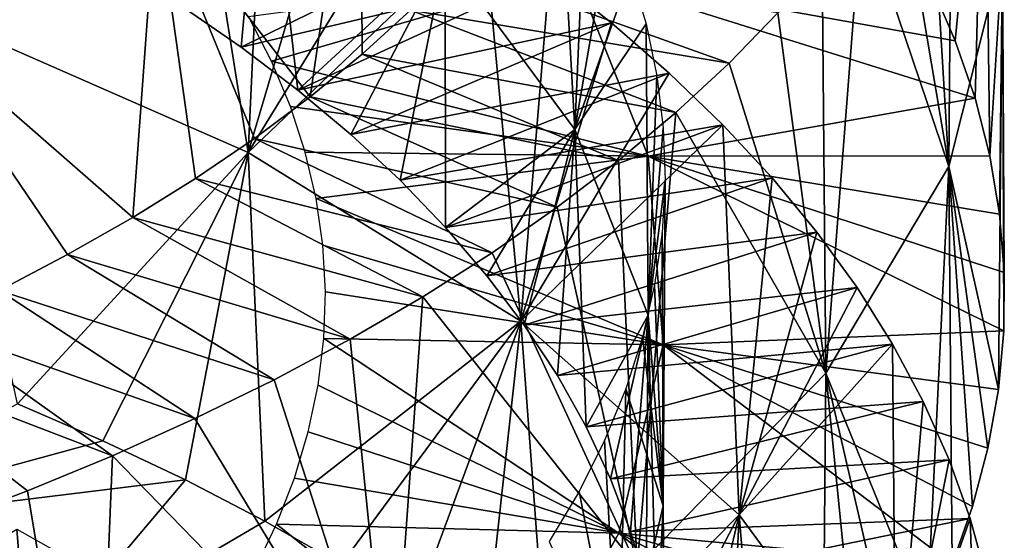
# Model space of a CAD drawing. Header units: millimetres. Extents: x -161 to 161, y -94 to 1149.
# Tile 807 of 1056: x 48.02 to 51.5, y 409.78 to 411.62. Entities that reach past the tile are written whole.
import ezdxf

# ---------------------------------------------------------------- set-up
doc = ezdxf.new("R2010")
doc.units = ezdxf.units.MM
doc.header["$LTSCALE"] = 81.481481
for name, color, linetype in [('68', 7, 'CONTINUOUS'), ('69', 7, 'CONTINUOUS'), ('70', 7, 'CONTINUOUS'), ('81', 7, 'CONTINUOUS')]:
    doc.layers.add(name, color=color, linetype=linetype)

msp = doc.modelspace()

# ---------------------------------------------------------------- linework, layer by layer
at = {"layer": '68', "color": 7, "linetype": 'CONTINUOUS', "true_color": 0xaaaaaa}
for points in [[(48.8286, 411.6263, -11.3053), (49.9809, 411.7825, -11.6079), (48.9093, 411.4688, -11.1109), (48.8286, 411.6263, -11.3053)], [(49.9809, 411.7825, -11.6079), (50.2407, 411.1338, -10.7421), (48.9093, 411.4688, -11.1109), (49.9809, 411.7825, -11.6079)], [(51.3253, 411.5411, -11.3473), (51.395, 411.3386, -11.0629), (49.9809, 411.7825, -11.6079), (51.3253, 411.5411, -11.3473)], [(49.9809, 411.7825, -11.6079), (51.395, 411.3386, -11.0629), (50.2407, 411.1338, -10.7421), (49.9809, 411.7825, -11.6079)], [(51.2382, 411.7415, -11.6286), (51.3253, 411.5411, -11.3473), (49.9809, 411.7825, -11.6079), (51.2382, 411.7415, -11.6286)], [(48.9093, 411.4688, -11.1109), (50.2407, 411.1338, -10.7421), (48.976, 411.3089, -10.9129), (48.9093, 411.4688, -11.1109)], [(48.976, 411.3089, -10.9129), (50.2407, 411.1338, -10.7421), (49.0286, 411.1471, -10.7121), (48.976, 411.3089, -10.9129)], [(51.395, 411.3386, -11.0629), (51.4472, 411.1345, -10.7763), (50.2407, 411.1338, -10.7421), (51.395, 411.3386, -11.0629)], [(49.0286, 411.1471, -10.7121), (50.2407, 411.1338, -10.7421), (49.0669, 410.984, -10.5093), (49.0286, 411.1471, -10.7121)], [(51.4472, 411.1345, -10.7763), (51.4817, 410.9292, -10.4881), (50.2407, 411.1338, -10.7421), (51.4472, 411.1345, -10.7763)], [(50.2407, 411.1338, -10.7421), (50.2934, 410.4672, -9.8525), (49.0669, 410.984, -10.5093), (50.2407, 411.1338, -10.7421)], [(51.4983, 410.723, -10.1991), (51.4971, 410.5163, -9.9099), (50.2407, 411.1338, -10.7421), (51.4983, 410.723, -10.1991)], [(50.2407, 411.1338, -10.7421), (51.4971, 410.5163, -9.9099), (50.2934, 410.4672, -9.8525), (50.2407, 411.1338, -10.7421)], [(51.4817, 410.9292, -10.4881), (51.4983, 410.723, -10.1991), (50.2407, 411.1338, -10.7421), (51.4817, 410.9292, -10.4881)], [(49.0669, 410.984, -10.5093), (50.2934, 410.4672, -9.8525), (49.0907, 410.8198, -10.3053), (49.0669, 410.984, -10.5093)], [(49.0907, 410.8198, -10.3053), (50.2934, 410.4672, -9.8525), (49.0999, 410.655, -10.1007), (49.0907, 410.8198, -10.3053)], [(49.0999, 410.655, -10.1007), (50.2934, 410.4672, -9.8525), (49.0943, 410.4899, -9.8961), (49.0999, 410.655, -10.1007)], [(51.4971, 410.5163, -9.9099), (51.4778, 410.3094, -9.6213), (50.2934, 410.4672, -9.8525), (51.4971, 410.5163, -9.9099)], [(49.0943, 410.4899, -9.8961), (50.1362, 409.8019, -8.9739), (49.0742, 410.3248, -9.6923), (49.0943, 410.4899, -9.8961)], [(50.2934, 410.4672, -9.8525), (50.1362, 409.8019, -8.9739), (49.0943, 410.4899, -9.8961), (50.2934, 410.4672, -9.8525)], [(50.2934, 410.4672, -9.8525), (51.3139, 409.6928, -8.7667), (50.1362, 409.8019, -8.9739), (50.2934, 410.4672, -9.8525)], [(51.386, 409.8972, -9.0488), (51.3139, 409.6928, -8.7667), (50.2934, 410.4672, -9.8525), (51.386, 409.8972, -9.0488)], [(51.4407, 410.1029, -9.334), (51.386, 409.8972, -9.0488), (50.2934, 410.4672, -9.8525), (51.4407, 410.1029, -9.334)], [(51.4778, 410.3094, -9.6213), (51.4407, 410.1029, -9.334), (50.2934, 410.4672, -9.8525), (51.4778, 410.3094, -9.6213)], [(49.0742, 410.3248, -9.6923), (50.1362, 409.8019, -8.9739), (49.0395, 410.1603, -9.49), (49.0742, 410.3248, -9.6923)], [(48.0119, 410.2587, -17.3262), (48.3134, 410.1288, -17.1889), (47.1576, 409.8126, -16.544), (48.0119, 410.2587, -17.3262)], [(49.0395, 410.1603, -9.49), (50.1362, 409.8019, -8.9739), (48.9905, 409.9966, -9.2899), (49.0395, 410.1603, -9.49)], [(48.3134, 410.1288, -17.1889), (48.605, 409.9909, -17.0392), (47.1576, 409.8126, -16.544), (48.3134, 410.1288, -17.1889)], [(47.1576, 409.8126, -16.544), (48.605, 409.9909, -17.0392), (48.0852, 409.3754, -16.1144), (47.1576, 409.8126, -16.544)], [(48.605, 409.9909, -17.0392), (48.8861, 409.8452, -16.8776), (48.0852, 409.3754, -16.1144), (48.605, 409.9909, -17.0392)], [(48.9905, 409.9966, -9.2899), (50.1362, 409.8019, -8.9739), (48.9273, 409.8343, -9.0926), (48.9905, 409.9966, -9.2899)], [(47.1576, 409.8126, -16.544), (48.0852, 409.3754, -16.1144), (46.795, 409.1631, -15.5717), (47.1576, 409.8126, -16.544)], [(48.8861, 409.8452, -16.8776), (49.156, 409.692, -16.7043), (48.0852, 409.3754, -16.1144), (48.8861, 409.8452, -16.8776)], [(48.9273, 409.8343, -9.0926), (49.7758, 409.1574, -8.1406), (48.85, 409.6736, -8.8989), (48.9273, 409.8343, -9.0926)], [(50.1362, 409.8019, -8.9739), (49.7758, 409.1574, -8.1406), (48.9273, 409.8343, -9.0926), (50.1362, 409.8019, -8.9739)], [(50.1362, 409.8019, -8.9739), (50.9946, 409.0915, -7.9458), (49.7758, 409.1574, -8.1406), (50.1362, 409.8019, -8.9739)], [(51.118, 409.2895, -8.2144), (50.9946, 409.0915, -7.9458), (50.1362, 409.8019, -8.9739), (51.118, 409.2895, -8.2144)], [(51.2245, 409.49, -8.4882), (51.118, 409.2895, -8.2144), (50.1362, 409.8019, -8.9739), (51.2245, 409.49, -8.4882)], [(51.3139, 409.6928, -8.7667), (51.2245, 409.49, -8.4882), (50.1362, 409.8019, -8.9739), (51.3139, 409.6928, -8.7667)]]:
    msp.add_3dface(points, dxfattribs=at)
at = {"layer": '69', "color": 7, "linetype": 'CONTINUOUS', "true_color": 0xaaaaaa}
for points in [[(48.5898, 411.6641, -14.2175), (48.8018, 411.5184, -14.0447), (49.6595, 411.9423, -14.7704), (48.5898, 411.6641, -14.2175)], [(49.6595, 411.9423, -14.7704), (48.8018, 411.5184, -14.0447), (49.8917, 411.7763, -14.5582), (49.6595, 411.9423, -14.7704)], [(49.5585, 411.8083, -6.2348), (49.401, 411.6492, -6.0197), (50.5258, 411.4619, -5.5983), (49.5585, 411.8083, -6.2348)], [(50.6981, 411.6396, -5.8541), (49.5585, 411.8083, -6.2348), (50.5258, 411.4619, -5.5983), (50.6981, 411.6396, -5.8541)], [(48.8018, 411.5184, -14.0447), (49.0019, 411.3669, -13.8624), (49.8917, 411.7763, -14.5582), (48.8018, 411.5184, -14.0447)], [(49.8917, 411.7763, -14.5582), (49.0019, 411.3669, -13.8624), (50.1101, 411.6044, -14.3363), (49.8917, 411.7763, -14.5582)], [(49.401, 411.6492, -6.0197), (49.23, 411.4939, -5.8127), (50.3383, 411.2879, -5.3506), (49.401, 411.6492, -6.0197)], [(50.5258, 411.4619, -5.5983), (49.401, 411.6492, -6.0197), (50.3383, 411.2879, -5.3506), (50.5258, 411.4619, -5.5983)], [(49.0019, 411.3669, -13.8624), (49.1893, 411.2101, -13.6713), (50.1101, 411.6044, -14.3363), (49.0019, 411.3669, -13.8624)], [(50.1101, 411.6044, -14.3363), (49.1893, 411.2101, -13.6713), (50.3143, 411.427, -14.1054), (50.1101, 411.6044, -14.3363)], [(49.23, 411.4939, -5.8127), (49.046, 411.3428, -5.6142), (50.1358, 411.1181, -5.1118), (49.23, 411.4939, -5.8127)], [(50.3383, 411.2879, -5.3506), (49.23, 411.4939, -5.8127), (50.1358, 411.1181, -5.1118), (50.3383, 411.2879, -5.3506)], [(49.1893, 411.2101, -13.6713), (49.3636, 411.0483, -13.4721), (50.3143, 411.427, -14.1054), (49.1893, 411.2101, -13.6713)], [(50.3143, 411.427, -14.1054), (49.3636, 411.0483, -13.4721), (50.5037, 411.2444, -13.8662), (50.3143, 411.427, -14.1054)], [(49.046, 411.3428, -5.6142), (48.8494, 411.1961, -5.4249), (49.919, 410.9529, -4.8824), (49.046, 411.3428, -5.6142)], [(50.1358, 411.1181, -5.1118), (49.046, 411.3428, -5.6142), (49.919, 410.9529, -4.8824), (50.1358, 411.1181, -5.1118)], [(49.3636, 411.0483, -13.4721), (49.5242, 410.882, -13.2655), (50.5037, 411.2444, -13.8662), (49.3636, 411.0483, -13.4721)], [(50.5037, 411.2444, -13.8662), (49.5242, 410.882, -13.2655), (50.6778, 411.0571, -13.6194), (50.5037, 411.2444, -13.8662)], [(48.8494, 411.1961, -5.4249), (48.6405, 411.0542, -5.2453), (49.6884, 410.7925, -4.6632), (48.8494, 411.1961, -5.4249)], [(49.919, 410.9529, -4.8824), (48.8494, 411.1961, -5.4249), (49.6884, 410.7925, -4.6632), (49.919, 410.9529, -4.8824)], [(48.6405, 411.0542, -5.2453), (48.42, 410.9173, -5.0761), (49.4443, 410.6374, -4.4548), (48.6405, 411.0542, -5.2453)], [(49.6884, 410.7925, -4.6632), (48.6405, 411.0542, -5.2453), (49.4443, 410.6374, -4.4548), (49.6884, 410.7925, -4.6632)], [(49.5242, 410.882, -13.2655), (49.6707, 410.7115, -13.0523), (50.6778, 411.0571, -13.6194), (49.5242, 410.882, -13.2655)], [(50.6778, 411.0571, -13.6194), (49.6707, 410.7115, -13.0523), (50.8361, 410.8654, -13.3654), (50.6778, 411.0571, -13.6194)], [(48.42, 410.9173, -5.0761), (48.1886, 410.7858, -4.9177), (49.1874, 410.4879, -4.2578), (48.42, 410.9173, -5.0761)], [(49.4443, 410.6374, -4.4548), (48.42, 410.9173, -5.0761), (49.1874, 410.4879, -4.2578), (49.4443, 410.6374, -4.4548)], [(49.6707, 410.7115, -13.0523), (49.8025, 410.5372, -12.833), (50.8361, 410.8654, -13.3654), (49.6707, 410.7115, -13.0523)], [(50.8361, 410.8654, -13.3654), (49.8025, 410.5372, -12.833), (50.9782, 410.6696, -13.1051), (50.8361, 410.8654, -13.3654)], [(48.1886, 410.7858, -4.9177), (47.9469, 410.6598, -4.7705), (48.9185, 410.3443, -4.0729), (48.1886, 410.7858, -4.9177)], [(49.1874, 410.4879, -4.2578), (48.1886, 410.7858, -4.9177), (48.9185, 410.3443, -4.0729), (49.1874, 410.4879, -4.2578)], [(47.9469, 410.6598, -4.7705), (47.6953, 410.5395, -4.6349), (48.6383, 410.2068, -3.9003), (47.9469, 410.6598, -4.7705)], [(48.9185, 410.3443, -4.0729), (47.9469, 410.6598, -4.7705), (48.6383, 410.2068, -3.9003), (48.9185, 410.3443, -4.0729)], [(49.8025, 410.5372, -12.833), (49.9194, 410.3593, -12.6082), (50.9782, 410.6696, -13.1051), (49.8025, 410.5372, -12.833)], [(50.9782, 410.6696, -13.1051), (49.9194, 410.3593, -12.6082), (51.1037, 410.4701, -12.8391), (50.9782, 410.6696, -13.1051)], [(47.6953, 410.5395, -4.6349), (47.4345, 410.4251, -4.5111), (48.3475, 410.0758, -3.7407), (47.6953, 410.5395, -4.6349)], [(48.6383, 410.2068, -3.9003), (47.6953, 410.5395, -4.6349), (48.3475, 410.0758, -3.7407), (48.6383, 410.2068, -3.9003)], [(49.9194, 410.3593, -12.6082), (50.021, 410.1782, -12.3784), (51.1037, 410.4701, -12.8391), (49.9194, 410.3593, -12.6082)], [(51.1037, 410.4701, -12.8391), (50.021, 410.1782, -12.3784), (51.2122, 410.2673, -12.5682), (51.1037, 410.4701, -12.8391)], [(48.3475, 410.0758, -3.7407), (47.4345, 410.4251, -4.5111), (48.047, 409.9514, -3.5944), (48.3475, 410.0758, -3.7407)], [(48.047, 409.9514, -3.5944), (47.4345, 410.4251, -4.5111), (47.7374, 409.8339, -3.4618), (48.047, 409.9514, -3.5944)], [(50.021, 410.1782, -12.3784), (50.1072, 409.9943, -12.1443), (51.2122, 410.2673, -12.5682), (50.021, 410.1782, -12.3784)], [(51.2122, 410.2673, -12.5682), (50.1072, 409.9943, -12.1443), (51.3037, 410.0618, -12.2931), (51.2122, 410.2673, -12.5682)], [(50.1072, 409.9943, -12.1443), (50.1777, 409.8079, -11.9067), (51.3037, 410.0618, -12.2931), (50.1072, 409.9943, -12.1443)], [(51.3037, 410.0618, -12.2931), (50.1777, 409.8079, -11.9067), (51.378, 409.8537, -12.0145), (51.3037, 410.0618, -12.2931)], [(50.1777, 409.8079, -11.9067), (50.2325, 409.6195, -11.6664), (51.378, 409.8537, -12.0145), (50.1777, 409.8079, -11.9067)], [(51.378, 409.8537, -12.0145), (50.2325, 409.6195, -11.6664), (51.4349, 409.6436, -11.7329), (51.378, 409.8537, -12.0145)]]:
    msp.add_3dface(points, dxfattribs=at)
at = {"layer": '70', "color": 7, "linetype": 'CONTINUOUS', "true_color": 0xaaaaaa}
for points in [[(51.3253, 411.5411, -11.3473), (51.2382, 411.7415, -11.6286), (51.4284, 412.6063, -10.1396), (51.3253, 411.5411, -11.3473)], [(51.395, 411.3386, -11.0629), (51.3253, 411.5411, -11.3473), (51.4284, 412.6063, -10.1396), (51.395, 411.3386, -11.0629)], [(51.4472, 411.1345, -10.7763), (51.395, 411.3386, -11.0629), (51.4284, 412.6063, -10.1396), (51.4472, 411.1345, -10.7763)], [(51.4472, 411.1345, -10.7763), (51.4284, 412.6063, -10.1396), (51.492, 411.8511, -9.0355), (51.4472, 411.1345, -10.7763)], [(51.3139, 412.5732, -7.2318), (51.2245, 412.3817, -6.9455), (51.3023, 411.0972, -7.9445), (51.3139, 412.5732, -7.2318)], [(51.492, 411.8511, -9.0355), (51.3139, 412.5732, -7.2318), (51.3023, 411.0972, -7.9445), (51.492, 411.8511, -9.0355)], [(47.7074, 411.6369, -16.6784), (48.605, 412.5403, -15.5096), (48.8269, 411.1466, -16.1333), (47.7074, 411.6369, -16.6784)], [(48.605, 412.5403, -15.5096), (48.8861, 412.4012, -15.3423), (48.8269, 411.1466, -16.1333), (48.605, 412.5403, -15.5096)], [(48.8861, 412.4012, -15.3423), (49.156, 412.255, -15.163), (48.8269, 411.1466, -16.1333), (48.8861, 412.4012, -15.3423)], [(51.2245, 412.3817, -6.9455), (51.118, 412.1923, -6.6638), (51.3023, 411.0972, -7.9445), (51.2245, 412.3817, -6.9455)], [(49.156, 412.255, -15.163), (49.414, 412.102, -14.9722), (48.8269, 411.1466, -16.1333), (49.156, 412.255, -15.163)], [(51.118, 412.1923, -6.6638), (50.9946, 412.0052, -6.3876), (51.3023, 411.0972, -7.9445), (51.118, 412.1923, -6.6638)], [(49.414, 412.102, -14.9722), (49.6595, 411.9423, -14.7704), (48.8269, 411.1466, -16.1333), (49.414, 412.102, -14.9722)], [(50.9946, 412.0052, -6.3876), (50.8545, 411.8209, -6.1174), (50.8674, 410.3672, -6.9087), (50.9946, 412.0052, -6.3876)], [(51.3023, 411.0972, -7.9445), (50.9946, 412.0052, -6.3876), (50.8674, 410.3672, -6.9087), (51.3023, 411.0972, -7.9445)], [(48.8269, 411.1466, -16.1333), (49.6595, 411.9423, -14.7704), (49.7901, 410.5515, -15.4199), (48.8269, 411.1466, -16.1333)], [(49.6595, 411.9423, -14.7704), (49.8917, 411.7763, -14.5582), (49.7901, 410.5515, -15.4199), (49.6595, 411.9423, -14.7704)], [(51.4778, 410.3094, -9.6213), (51.492, 411.8511, -9.0355), (51.3023, 411.0972, -7.9445), (51.4778, 410.3094, -9.6213)], [(51.4817, 410.9292, -10.4881), (51.4472, 411.1345, -10.7763), (51.492, 411.8511, -9.0355), (51.4817, 410.9292, -10.4881)], [(51.4778, 410.3094, -9.6213), (51.4971, 410.5163, -9.9099), (51.492, 411.8511, -9.0355), (51.4778, 410.3094, -9.6213)], [(51.4983, 410.723, -10.1991), (51.4817, 410.9292, -10.4881), (51.492, 411.8511, -9.0355), (51.4983, 410.723, -10.1991)], [(51.4971, 410.5163, -9.9099), (51.4983, 410.723, -10.1991), (51.492, 411.8511, -9.0355), (51.4971, 410.5163, -9.9099)], [(50.8545, 411.8209, -6.1174), (50.6981, 411.6396, -5.8541), (50.8674, 410.3672, -6.9087), (50.8545, 411.8209, -6.1174)], [(49.8917, 411.7763, -14.5582), (50.1101, 411.6044, -14.3363), (49.7901, 410.5515, -15.4199), (49.8917, 411.7763, -14.5582)], [(48.0119, 410.2587, -17.3262), (47.7074, 411.6369, -16.6784), (48.8269, 411.1466, -16.1333), (48.0119, 410.2587, -17.3262)], [(50.6981, 411.6396, -5.8541), (50.5258, 411.4619, -5.5983), (50.8674, 410.3672, -6.9087), (50.6981, 411.6396, -5.8541)], [(50.1101, 411.6044, -14.3363), (50.3143, 411.427, -14.1054), (49.7901, 410.5515, -15.4199), (50.1101, 411.6044, -14.3363)], [(50.5258, 411.4619, -5.5983), (50.3383, 411.2879, -5.3506), (50.8674, 410.3672, -6.9087), (50.5258, 411.4619, -5.5983)], [(50.3143, 411.427, -14.1054), (50.5037, 411.2444, -13.8662), (49.7901, 410.5515, -15.4199), (50.3143, 411.427, -14.1054)], [(50.3383, 411.2879, -5.3506), (50.1358, 411.1181, -5.1118), (50.2017, 409.6831, -5.9681), (50.3383, 411.2879, -5.3506)], [(50.8674, 410.3672, -6.9087), (50.3383, 411.2879, -5.3506), (50.2017, 409.6831, -5.9681), (50.8674, 410.3672, -6.9087)], [(49.7901, 410.5515, -15.4199), (50.5037, 411.2444, -13.8662), (50.5619, 409.8676, -14.5664), (49.7901, 410.5515, -15.4199)], [(50.5037, 411.2444, -13.8662), (50.6778, 411.0571, -13.6194), (50.5619, 409.8676, -14.5664), (50.5037, 411.2444, -13.8662)], [(48.3134, 410.1288, -17.1889), (48.0119, 410.2587, -17.3262), (48.8269, 411.1466, -16.1333), (48.3134, 410.1288, -17.1889)], [(48.605, 409.9909, -17.0392), (48.3134, 410.1288, -17.1889), (48.8269, 411.1466, -16.1333), (48.605, 409.9909, -17.0392)], [(48.8861, 409.8452, -16.8776), (48.605, 409.9909, -17.0392), (48.8269, 411.1466, -16.1333), (48.8861, 409.8452, -16.8776)], [(48.8861, 409.8452, -16.8776), (48.8269, 411.1466, -16.1333), (49.7901, 410.5515, -15.4199), (48.8861, 409.8452, -16.8776)], [(50.1358, 411.1181, -5.1118), (49.919, 410.9529, -4.8824), (50.2017, 409.6831, -5.9681), (50.1358, 411.1181, -5.1118)], [(51.2245, 409.49, -8.4882), (51.3023, 411.0972, -7.9445), (50.8674, 410.3672, -6.9087), (51.2245, 409.49, -8.4882)], [(51.2245, 409.49, -8.4882), (51.3139, 409.6928, -8.7667), (51.3023, 411.0972, -7.9445), (51.2245, 409.49, -8.4882)], [(51.3139, 409.6928, -8.7667), (51.386, 409.8972, -9.0488), (51.3023, 411.0972, -7.9445), (51.3139, 409.6928, -8.7667)], [(51.386, 409.8972, -9.0488), (51.4407, 410.1029, -9.334), (51.3023, 411.0972, -7.9445), (51.386, 409.8972, -9.0488)], [(51.4407, 410.1029, -9.334), (51.4778, 410.3094, -9.6213), (51.3023, 411.0972, -7.9445), (51.4407, 410.1029, -9.334)], [(50.6778, 411.0571, -13.6194), (50.8361, 410.8654, -13.3654), (50.5619, 409.8676, -14.5664), (50.6778, 411.0571, -13.6194)], [(49.919, 410.9529, -4.8824), (49.6884, 410.7925, -4.6632), (50.2017, 409.6831, -5.9681), (49.919, 410.9529, -4.8824)], [(50.8361, 410.8654, -13.3654), (50.9782, 410.6696, -13.1051), (50.5619, 409.8676, -14.5664), (50.8361, 410.8654, -13.3654)], [(49.6884, 410.7925, -4.6632), (49.4443, 410.6374, -4.4548), (50.2017, 409.6831, -5.9681), (49.6884, 410.7925, -4.6632)], [(50.9782, 410.6696, -13.1051), (51.1037, 410.4701, -12.8391), (50.5619, 409.8676, -14.5664), (50.9782, 410.6696, -13.1051)], [(49.4443, 410.6374, -4.4548), (49.1874, 410.4879, -4.2578), (49.3305, 409.0648, -5.1586), (49.4443, 410.6374, -4.4548)], [(50.2017, 409.6831, -5.9681), (49.4443, 410.6374, -4.4548), (49.3305, 409.0648, -5.1586), (50.2017, 409.6831, -5.9681)], [(49.156, 409.692, -16.7043), (48.8861, 409.8452, -16.8776), (49.7901, 410.5515, -15.4199), (49.156, 409.692, -16.7043)], [(49.414, 409.5315, -16.5198), (49.156, 409.692, -16.7043), (49.7901, 410.5515, -15.4199), (49.414, 409.5315, -16.5198)], [(49.6595, 409.3638, -16.3245), (49.414, 409.5315, -16.5198), (49.7901, 410.5515, -15.4199), (49.6595, 409.3638, -16.3245)], [(49.8917, 409.1895, -16.1191), (49.6595, 409.3638, -16.3245), (49.7901, 410.5515, -15.4199), (49.8917, 409.1895, -16.1191)], [(49.8917, 409.1895, -16.1191), (49.7901, 410.5515, -15.4199), (50.5619, 409.8676, -14.5664), (49.8917, 409.1895, -16.1191)], [(49.1874, 410.4879, -4.2578), (48.9185, 410.3443, -4.0729), (49.3305, 409.0648, -5.1586), (49.1874, 410.4879, -4.2578)], [(50.5619, 409.8676, -14.5664), (51.1037, 410.4701, -12.8391), (51.1149, 409.1148, -13.6076), (50.5619, 409.8676, -14.5664)], [(51.1037, 410.4701, -12.8391), (51.2122, 410.2673, -12.5682), (51.1149, 409.1148, -13.6076), (51.1037, 410.4701, -12.8391)], [(48.9185, 410.3443, -4.0729), (48.6383, 410.2068, -3.9003), (49.3305, 409.0648, -5.1586), (48.9185, 410.3443, -4.0729)], [(50.8545, 408.8965, -7.6833), (50.8674, 410.3672, -6.9087), (50.2017, 409.6831, -5.9681), (50.8545, 408.8965, -7.6833)], [(50.8545, 408.8965, -7.6833), (50.9946, 409.0915, -7.9458), (50.8674, 410.3672, -6.9087), (50.8545, 408.8965, -7.6833)], [(50.9946, 409.0915, -7.9458), (51.118, 409.2895, -8.2144), (50.8674, 410.3672, -6.9087), (50.9946, 409.0915, -7.9458)], [(51.118, 409.2895, -8.2144), (51.2245, 409.49, -8.4882), (50.8674, 410.3672, -6.9087), (51.118, 409.2895, -8.2144)], [(51.2122, 410.2673, -12.5682), (51.3037, 410.0618, -12.2931), (51.1149, 409.1148, -13.6076), (51.2122, 410.2673, -12.5682)], [(48.6383, 410.2068, -3.9003), (48.3475, 410.0758, -3.7407), (49.3305, 409.0648, -5.1586), (48.6383, 410.2068, -3.9003)], [(48.3475, 410.0758, -3.7407), (48.047, 409.9514, -3.5944), (48.2842, 408.5309, -4.5126), (48.3475, 410.0758, -3.7407)], [(49.3305, 409.0648, -5.1586), (48.3475, 410.0758, -3.7407), (48.2842, 408.5309, -4.5126), (49.3305, 409.0648, -5.1586)], [(51.3037, 410.0618, -12.2931), (51.378, 409.8537, -12.0145), (51.1149, 409.1148, -13.6076), (51.3037, 410.0618, -12.2931)], [(48.047, 409.9514, -3.5944), (47.7374, 409.8339, -3.4618), (48.2842, 408.5309, -4.5126), (48.047, 409.9514, -3.5944)], [(50.1101, 409.0088, -15.9043), (49.8917, 409.1895, -16.1191), (50.5619, 409.8676, -14.5664), (50.1101, 409.0088, -15.9043)], [(50.3143, 408.8224, -15.6807), (50.1101, 409.0088, -15.9043), (50.5619, 409.8676, -14.5664), (50.3143, 408.8224, -15.6807)], [(50.5037, 408.6304, -15.449), (50.3143, 408.8224, -15.6807), (50.5619, 409.8676, -14.5664), (50.5037, 408.6304, -15.449)], [(50.6778, 408.4334, -15.2098), (50.5037, 408.6304, -15.449), (50.5619, 409.8676, -14.5664), (50.6778, 408.4334, -15.2098)], [(50.6778, 408.4334, -15.2098), (50.5619, 409.8676, -14.5664), (51.1149, 409.1148, -13.6076), (50.6778, 408.4334, -15.2098)], [(51.1149, 409.1148, -13.6076), (51.378, 409.8537, -12.0145), (51.4284, 408.3149, -12.5804), (51.1149, 409.1148, -13.6076)], [(51.378, 409.8537, -12.0145), (51.4349, 409.6436, -11.7329), (51.4284, 408.3149, -12.5804), (51.378, 409.8537, -12.0145)], [(47.7374, 409.8339, -3.4618), (47.4194, 409.7236, -3.3433), (48.2842, 408.5309, -4.5126), (47.7374, 409.8339, -3.4618)]]:
    msp.add_3dface(points, dxfattribs=at)
at = {"layer": '81', "color": 7, "linetype": 'CONTINUOUS', "true_color": 0xaaaaaa}
for points in [[(48.5025, 412.0471, -4.591), (47.6953, 412.722, -3.546), (47.6355, 411.6002, -4.0524), (48.5025, 412.0471, -4.591)], [(49.046, 411.3428, -5.6142), (49.2242, 412.5594, -5.2673), (48.5025, 412.0471, -4.591), (49.046, 411.3428, -5.6142)], [(49.046, 411.3428, -5.6142), (49.23, 411.4939, -5.8127), (49.2242, 412.5594, -5.2673), (49.046, 411.3428, -5.6142)], [(49.23, 411.4939, -5.8127), (49.401, 411.6492, -6.0197), (49.2242, 412.5594, -5.2673), (49.23, 411.4939, -5.8127)], [(48.8018, 411.5184, -14.0447), (48.5898, 411.6641, -14.2175), (48.8832, 412.4116, -13.433), (48.8018, 411.5184, -14.0447)], [(49.0019, 411.3669, -13.8624), (48.8018, 411.5184, -14.0447), (48.8832, 412.4116, -13.433), (49.0019, 411.3669, -13.8624)], [(49.0019, 411.3669, -13.8624), (48.8832, 412.4116, -13.433), (49.5227, 411.8469, -12.7194), (49.0019, 411.3669, -13.8624)], [(49.5227, 411.8469, -12.7194), (49.9194, 412.3128, -11.5109), (49.9809, 411.2281, -11.9167), (49.5227, 411.8469, -12.7194)], [(49.9194, 412.3128, -11.5109), (50.021, 412.1383, -11.276), (49.9809, 411.2281, -11.9167), (49.9194, 412.3128, -11.5109)], [(50.021, 412.1383, -11.276), (50.1072, 411.9612, -11.0367), (49.9809, 411.2281, -11.9167), (50.021, 412.1383, -11.276)], [(48.42, 410.9173, -5.0761), (48.5025, 412.0471, -4.591), (47.6355, 411.6002, -4.0524), (48.42, 410.9173, -5.0761)], [(48.42, 410.9173, -5.0761), (48.6405, 411.0542, -5.2453), (48.5025, 412.0471, -4.591), (48.42, 410.9173, -5.0761)], [(48.6405, 411.0542, -5.2453), (48.8494, 411.1961, -5.4249), (48.5025, 412.0471, -4.591), (48.6405, 411.0542, -5.2453)], [(48.8494, 411.1961, -5.4249), (49.046, 411.3428, -5.6142), (48.5025, 412.0471, -4.591), (48.8494, 411.1961, -5.4249)], [(50.1072, 411.9612, -11.0367), (50.1777, 411.7817, -10.7939), (49.9809, 411.2281, -11.9167), (50.1072, 411.9612, -11.0367)], [(49.1893, 411.2101, -13.6713), (49.0019, 411.3669, -13.8624), (49.5227, 411.8469, -12.7194), (49.1893, 411.2101, -13.6713)], [(49.3636, 411.0483, -13.4721), (49.1893, 411.2101, -13.6713), (49.5227, 411.8469, -12.7194), (49.3636, 411.0483, -13.4721)], [(49.5242, 410.882, -13.2655), (49.3636, 411.0483, -13.4721), (49.5227, 411.8469, -12.7194), (49.5242, 410.882, -13.2655)], [(49.5242, 410.882, -13.2655), (49.5227, 411.8469, -12.7194), (49.9809, 411.2281, -11.9167), (49.5242, 410.882, -13.2655)], [(50.1777, 411.7817, -10.7939), (50.2325, 411.6003, -10.5482), (49.9809, 411.2281, -11.9167), (50.1777, 411.7817, -10.7939)], [(47.9469, 410.6598, -4.7705), (48.1886, 410.7858, -4.9177), (47.6355, 411.6002, -4.0524), (47.9469, 410.6598, -4.7705)], [(48.1886, 410.7858, -4.9177), (48.42, 410.9173, -5.0761), (47.6355, 411.6002, -4.0524), (48.1886, 410.7858, -4.9177)], [(49.9809, 411.2281, -11.9167), (50.2325, 411.6003, -10.5482), (50.2406, 410.5723, -11.0561), (49.9809, 411.2281, -11.9167)], [(50.2325, 411.6003, -10.5482), (50.2712, 411.4174, -10.3005), (50.2406, 410.5723, -11.0561), (50.2325, 411.6003, -10.5482)], [(50.2712, 411.4174, -10.3005), (50.2937, 411.2334, -10.0515), (50.2406, 410.5723, -11.0561), (50.2712, 411.4174, -10.3005)], [(49.6707, 410.7115, -13.0523), (49.5242, 410.882, -13.2655), (49.9809, 411.2281, -11.9167), (49.6707, 410.7115, -13.0523)], [(49.8025, 410.5372, -12.833), (49.6707, 410.7115, -13.0523), (49.9809, 411.2281, -11.9167), (49.8025, 410.5372, -12.833)], [(49.9194, 410.3593, -12.6082), (49.8025, 410.5372, -12.833), (49.9809, 411.2281, -11.9167), (49.9194, 410.3593, -12.6082)], [(50.021, 410.1782, -12.3784), (49.9194, 410.3593, -12.6082), (49.9809, 411.2281, -11.9167), (50.021, 410.1782, -12.3784)], [(50.021, 410.1782, -12.3784), (49.9809, 411.2281, -11.9167), (50.2406, 410.5723, -11.0561), (50.021, 410.1782, -12.3784)], [(50.2937, 411.2334, -10.0515), (50.2999, 411.0487, -9.8019), (50.2406, 410.5723, -11.0561), (50.2937, 411.2334, -10.0515)], [(50.2406, 410.5723, -11.0561), (50.2999, 411.0487, -9.8019), (50.2934, 409.8986, -10.172), (50.2406, 410.5723, -11.0561)], [(50.2999, 411.0487, -9.8019), (50.2895, 410.8637, -9.5525), (50.2934, 409.8986, -10.172), (50.2999, 411.0487, -9.8019)], [(50.2895, 410.8637, -9.5525), (50.2628, 410.6789, -9.304), (50.2934, 409.8986, -10.172), (50.2895, 410.8637, -9.5525)], [(50.2628, 410.6789, -9.304), (50.2199, 410.4947, -9.0574), (50.2934, 409.8986, -10.172), (50.2628, 410.6789, -9.304)], [(50.1072, 409.9943, -12.1443), (50.021, 410.1782, -12.3784), (50.2406, 410.5723, -11.0561), (50.1072, 409.9943, -12.1443)], [(50.1777, 409.8079, -11.9067), (50.1072, 409.9943, -12.1443), (50.2406, 410.5723, -11.0561), (50.1777, 409.8079, -11.9067)], [(50.2325, 409.6195, -11.6664), (50.1777, 409.8079, -11.9067), (50.2406, 410.5723, -11.0561), (50.2325, 409.6195, -11.6664)], [(50.2712, 409.4296, -11.4241), (50.2325, 409.6195, -11.6664), (50.2406, 410.5723, -11.0561), (50.2712, 409.4296, -11.4241)], [(50.2712, 409.4296, -11.4241), (50.2406, 410.5723, -11.0561), (50.2934, 409.8986, -10.172), (50.2712, 409.4296, -11.4241)], [(50.2199, 410.4947, -9.0574), (50.161, 410.3116, -8.8134), (50.2934, 409.8986, -10.172), (50.2199, 410.4947, -9.0574)], [(50.161, 410.3116, -8.8134), (50.0863, 410.1299, -8.5727), (50.1362, 409.2262, -9.2988), (50.161, 410.3116, -8.8134)], [(50.2934, 409.8986, -10.172), (50.161, 410.3116, -8.8134), (50.1362, 409.2262, -9.2988), (50.2934, 409.8986, -10.172)], [(50.0863, 410.1299, -8.5727), (49.9959, 409.9501, -8.336), (50.1362, 409.2262, -9.2988), (50.0863, 410.1299, -8.5727)], [(49.9959, 409.9501, -8.336), (49.89, 409.7726, -8.104), (50.1362, 409.2262, -9.2988), (49.9959, 409.9501, -8.336)], [(50.2895, 408.8546, -10.6922), (50.2934, 409.8986, -10.172), (50.1362, 409.2262, -9.2988), (50.2895, 408.8546, -10.6922)], [(50.2937, 409.2385, -11.1804), (50.2712, 409.4296, -11.4241), (50.2934, 409.8986, -10.172), (50.2937, 409.2385, -11.1804)], [(50.2895, 408.8546, -10.6922), (50.2999, 409.0467, -10.9362), (50.2934, 409.8986, -10.172), (50.2895, 408.8546, -10.6922)], [(50.2999, 409.0467, -10.9362), (50.2937, 409.2385, -11.1804), (50.2934, 409.8986, -10.172), (50.2999, 409.0467, -10.9362)], [(47.1576, 409.2983, -16.8685), (48.0091, 409.8169, -15.9082), (48.0852, 408.8576, -16.4425), (47.1576, 409.2983, -16.8685)], [(48.0091, 409.8169, -15.9082), (48.2494, 409.6815, -15.7654), (48.0852, 408.8576, -16.4425), (48.0091, 409.8169, -15.9082)]]:
    msp.add_3dface(points, dxfattribs=at)

doc.saveas('drawing.dxf')
